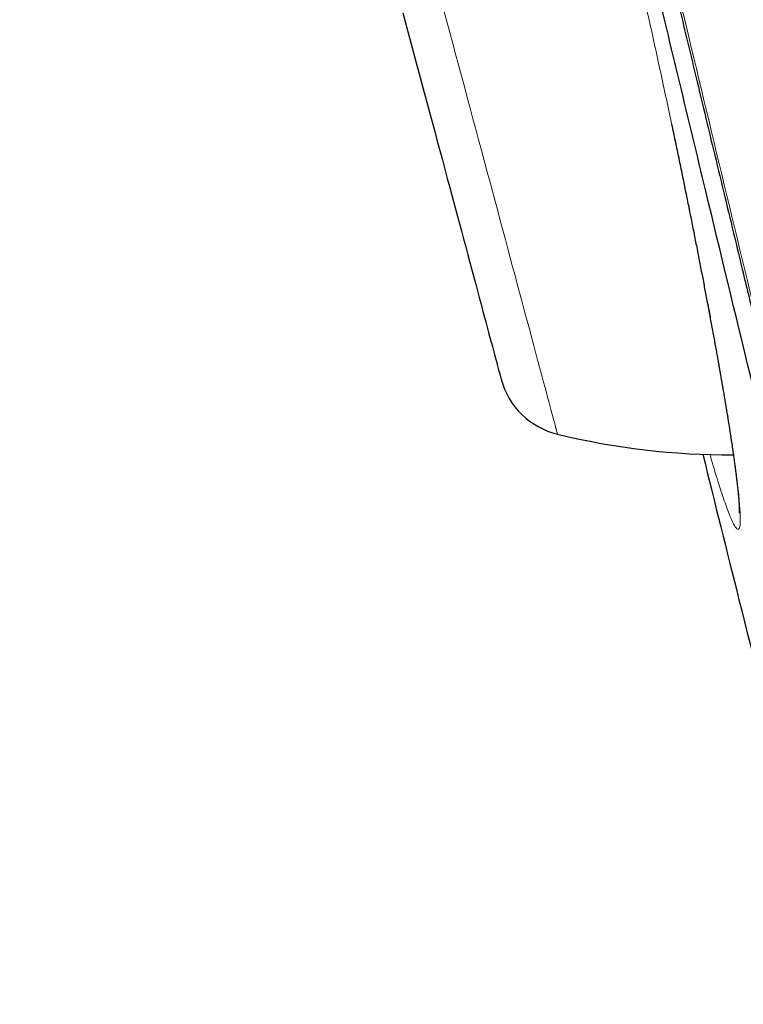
# Model space of a CAD drawing. Header units: millimetres. Extents: x 8 to 428, y 12 to 633.
# Tile 577 of 656: x 28.62 to 35.38, y 563.76 to 572.96. Entities that reach past the tile are written whole.
import ezdxf

# ---------------------------------------------------------------- set-up
doc = ezdxf.new("R2010")
doc.units = ezdxf.units.MM

msp = doc.modelspace()

# ---------------------------------------------------------------- linework, layer by layer
at = {"color": 7, "linetype": 'Continuous', "lineweight": 30, "flags": 128}
msp.add_lwpolyline([(32.2004, 573.0233), (32.2253, 572.9304), (32.2502, 572.8373), (32.2752, 572.7441), (32.3002, 572.6509), (32.3251, 572.5578), (32.35, 572.4649), (32.3749, 572.3722), (32.3996, 572.2798), (32.4243, 572.1878), (32.4488, 572.0964), (32.4731, 572.0055), (32.4973, 571.9152), (32.5213, 571.8257), (32.5451, 571.737), (32.5686, 571.6491), (32.5919, 571.5623), (32.6149, 571.4764), (32.6376, 571.3917), (32.66, 571.3082), (32.6821, 571.2259), (32.7037, 571.145), (32.7251, 571.0654), (32.746, 570.9874), (32.7665, 570.9109), (32.7866, 570.836), (32.8062, 570.7627), (32.8253, 570.6912), (32.844, 570.6215), (32.8622, 570.5537), (32.8798, 570.4878), (32.897, 570.4239), (32.9136, 570.362), (32.9296, 570.3022), (32.945, 570.2446), (32.9599, 570.1892), (32.9741, 570.1359), (32.9878, 570.085), (33.0008, 570.0365), (33.0132, 569.9903), (33.0249, 569.9465), (33.036, 569.9052), (33.0464, 569.8663), (33.0561, 569.83), (33.0652, 569.7963), (33.0735, 569.7651), (33.0812, 569.7366), (33.0881, 569.7107), (33.0943, 569.6875), (33.0998, 569.6669), (33.1046, 569.6491), (33.1087, 569.634), (33.112, 569.6216), (33.1146, 569.6119), (33.1164, 569.605), (33.1175, 569.6009), (33.1179, 569.5995)], dxfattribs=at)
msp.add_lwpolyline([(32.2004, 573.0233), (32.2253, 572.9304), (32.2502, 572.8373), (32.2752, 572.7441), (32.3002, 572.6509), (32.3251, 572.5578), (32.35, 572.4649), (32.3749, 572.3722), (32.3996, 572.2798), (32.4243, 572.1878), (32.4488, 572.0964), (32.4731, 572.0055), (32.4973, 571.9152), (32.5213, 571.8257), (32.5451, 571.737), (32.5686, 571.6491), (32.5919, 571.5623), (32.6149, 571.4764), (32.6376, 571.3917), (32.66, 571.3082), (32.6821, 571.2259), (32.7037, 571.145), (32.7251, 571.0654), (32.746, 570.9874), (32.7665, 570.9109), (32.7866, 570.836), (32.8062, 570.7627), (32.8253, 570.6912), (32.844, 570.6215), (32.8622, 570.5537), (32.8798, 570.4878), (32.897, 570.4239), (32.9136, 570.362), (32.9296, 570.3022), (32.945, 570.2446), (32.9599, 570.1892), (32.9741, 570.1359), (32.9878, 570.085), (33.0008, 570.0365), (33.0132, 569.9903), (33.0249, 569.9465), (33.036, 569.9052), (33.0464, 569.8663), (33.0561, 569.83), (33.0652, 569.7963), (33.0735, 569.7651), (33.0812, 569.7366), (33.0881, 569.7107), (33.0943, 569.6875), (33.0998, 569.6669), (33.1046, 569.6491), (33.1087, 569.634), (33.112, 569.6216), (33.1146, 569.6119), (33.1164, 569.605), (33.1175, 569.6009), (33.1179, 569.5995)], dxfattribs=at)
at = {"color": 8, "linetype": 'Continuous', "lineweight": 0, "flags": 128}
for points in [[(32.638, 572.8413), (32.6108, 572.943), (32.5835, 573.0447)], [(33.6445, 569.0853), (33.6442, 569.0867), (33.6431, 569.0908), (33.6412, 569.0977), (33.6386, 569.1073), (33.6353, 569.1197), (33.6313, 569.1348), (33.6265, 569.1526), (33.621, 569.1731), (33.6148, 569.1963), (33.6079, 569.2222), (33.6002, 569.2507), (33.5919, 569.2819), (33.5828, 569.3157), (33.5731, 569.3521), (33.5626, 569.391), (33.5515, 569.4324), (33.5397, 569.4764), (33.5273, 569.5228), (33.5142, 569.5717), (33.5005, 569.6229), (33.4861, 569.6766), (33.4711, 569.7325), (33.4555, 569.7907), (33.4393, 569.8512), (33.4225, 569.9138), (33.4051, 569.9786), (33.3872, 570.0455), (33.3687, 570.1145), (33.3497, 570.1854), (33.3302, 570.2583), (33.3102, 570.3331), (33.2896, 570.4097), (33.2686, 570.4881), (33.2471, 570.5683), (33.2252, 570.6501), (33.2029, 570.7335), (33.1801, 570.8184), (33.1569, 570.9049), (33.1334, 570.9927), (33.1095, 571.082), (33.0852, 571.1725), (33.0606, 571.2642), (33.0357, 571.3571), (33.0106, 571.4511), (32.9851, 571.5461), (32.9594, 571.642), (32.9334, 571.7388), (32.9073, 571.8365), (32.8809, 571.9348), (32.8544, 572.0339), (32.8277, 572.1335), (32.8008, 572.2337), (32.7739, 572.3343), (32.7468, 572.4352), (32.7197, 572.5365), (32.6925, 572.638), (32.6653, 572.7396), (32.638, 572.8413)]]:
    msp.add_lwpolyline(points, dxfattribs=at)
at = {"color": 7, "linetype": 'Continuous', "lineweight": 30}
for centre, radius, start, end in [((33.8145, 569.7862), 0.7212, 195.00156, 256.36814), ((35.26, 575.7466), 6.8544, 256.36814, 270.21988)]:
    msp.add_arc(centre, radius, start, end, dxfattribs=at)
for points, knots in [([(56.3084, 527.3384), (55.9941, 528.5668), (55.3684, 531.0114), (54.3974, 534.7811), (53.4234, 538.5622), (52.4446, 542.3549), (51.3648, 546.5405), (50.183, 551.1198), (48.9006, 556.0848), (47.4721, 561.6321), (45.8955, 567.7613), (44.1799, 574.4914), (42.4631, 581.2401), (40.7476, 588.0178), (39.3195, 593.6739), (38.1816, 598.1969), (37.3257, 601.5945), (36.4727, 604.9786), (35.6271, 608.3232), (34.8459, 611.3996), (34.1381, 614.1634), (33.5133, 616.5785), (32.9472, 618.7238), (32.4509, 620.5782), (32.0208, 622.1762), (31.5881, 623.7788), (31.1759, 625.3003), (30.7985, 626.6691), (30.5002, 627.7515), (30.2756, 628.5792), (30.1231, 629.1471), (30.0342, 629.4727), (29.9948, 629.5945), (29.9826, 629.6146), (29.9857, 629.6052), (29.9857, 629.605)], [0, 0, 0, 0, 0.028425, 0.05657, 0.08452, 0.112315, 0.140016, 0.176199, 0.212256, 0.248183, 0.296953, 0.345657, 0.394582, 0.443744, 0.49315, 0.518006, 0.543042, 0.568293, 0.593809, 0.619642, 0.641414, 0.663436, 0.685472, 0.707234, 0.728735, 0.750032, 0.781689, 0.813116, 0.844401, 0.875629, 0.90684, 0.937939, 0.968835, 0.999454, 1, 1, 1, 1]), ([(54.5761, 527.4603), (54.3206, 528.4477), (53.8101, 530.4211), (53.0168, 533.4619), (52.215, 536.5316), (51.406, 539.6262), (50.5923, 542.7349), (49.6218, 546.4474), (48.4925, 550.7662), (47.2059, 555.6873), (45.8649, 560.8321), (44.4675, 566.1972), (43.0203, 571.7862), (41.5753, 577.3784), (40.1347, 582.9755), (38.6996, 588.5719), (37.5102, 593.2244), (36.5673, 596.9299), (35.8639, 599.6964), (35.1673, 602.4405), (34.4806, 605.1489), (33.8086, 607.8004), (33.2122, 610.1526), (32.6923, 612.1956), (32.2467, 613.9432), (31.8285, 615.5689), (31.3997, 617.217), (30.9761, 618.8254), (30.5716, 620.3571), (30.1957, 621.7794), (29.8532, 623.0757), (29.5446, 624.2322), (29.2853, 625.1978), (29.073, 625.9938), (28.8919, 626.6849), (28.7556, 627.2131), (28.6704, 627.5424), (28.6329, 627.6688), (28.6214, 627.6916), (28.6242, 627.6814), (28.6243, 627.6812)], [0, 0, 0, 0, 0.023406, 0.046777, 0.070122, 0.093442, 0.116743, 0.140035, 0.176612, 0.213166, 0.24969, 0.291147, 0.332584, 0.37405, 0.415564, 0.457116, 0.498706, 0.519522, 0.540358, 0.561218, 0.582102, 0.603013, 0.623947, 0.639667, 0.655399, 0.671137, 0.686871, 0.707827, 0.728758, 0.749662, 0.77471, 0.79973, 0.824744, 0.849753, 0.874758, 0.906003, 0.93721, 0.968374, 0.999494, 1, 1, 1, 1]), ([(39.9654, 551.1104), (39.966, 551.1109), (39.9672, 551.1121), (39.9666, 551.152), (39.9514, 551.2636), (39.9153, 551.4694), (39.8518, 551.7993), (39.7559, 552.2769), (39.6384, 552.8489), (39.5177, 553.4297), (39.3975, 553.9946), (39.2684, 554.5829), (39.1306, 555.1867), (38.9897, 555.7843), (38.8339, 556.4269), (38.6451, 557.1852), (38.4202, 558.0653), (38.1622, 559.0559), (37.8532, 560.2291), (37.4952, 561.582), (37.0917, 563.1115), (36.6909, 564.6464), (36.2809, 566.2455), (35.8662, 567.9079), (35.4446, 569.633), (35.0854, 571.122), (34.7852, 572.3706), (34.5427, 573.38), (34.3021, 574.3701), (34.1222, 575.1023), (34.0253, 575.482), (34.0057, 575.5588)], [0, 0, 0, 0, 0.036008, 0.071918, 0.107731, 0.143588, 0.179714, 0.225009, 0.270194, 0.300402, 0.330607, 0.360717, 0.383305, 0.405928, 0.428536, 0.451086, 0.481159, 0.511339, 0.54142, 0.586316, 0.631339, 0.676486, 0.721639, 0.772149, 0.822635, 0.873136, 0.902976, 0.932893, 0.962735, 0.99246, 1, 1, 1, 1]), ([(34.315, 574.9911), (34.3277, 574.9401), (34.3528, 574.8381), (34.4036, 574.6315), (34.4672, 574.3719), (34.5433, 574.0592), (34.6187, 573.748), (34.6933, 573.4389), (34.7671, 573.1326), (34.8399, 572.8294), (34.9198, 572.4969), (35.0066, 572.1353), (35.1006, 571.7437), (35.1942, 571.3543), (35.2875, 570.9665), (35.3901, 570.5407), (35.502, 570.0775), (35.6232, 569.5775), (35.7576, 569.0248), (35.9058, 568.4188), (36.0274, 567.9237), (36.0956, 567.649), (36.1092, 567.5944)], [0, 0, 0, 0, 0.021611, 0.043164, 0.086815, 0.130006, 0.172716, 0.214918, 0.256581, 0.297671, 0.338208, 0.391421, 0.444016, 0.496336, 0.548392, 0.600187, 0.667618, 0.734593, 0.801102, 0.889594, 0.97804, 1, 1, 1, 1]), ([(34.7107, 571.9786), (34.7134, 571.966), (34.7263, 571.9048), (34.7495, 571.7934), (34.7809, 571.6421), (34.8115, 571.4932), (34.8412, 571.3474), (34.8698, 571.2054), (34.8986, 571.0614), (34.927, 570.9182), (34.9544, 570.7783), (34.9807, 570.6427), (35.006, 570.5115), (35.0311, 570.3797), (35.0559, 570.2479), (35.0803, 570.1165), (35.1034, 569.9906), (35.1213, 569.8918), (35.1345, 569.8185), (35.143, 569.7703), (35.1508, 569.7266), (35.1575, 569.6881), (35.1634, 569.6546), (35.1684, 569.626), (35.1725, 569.6021), (35.1759, 569.5829), (35.1784, 569.5681), (35.1806, 569.5555), (35.1829, 569.5418), (35.1859, 569.5244), (35.1896, 569.5028), (35.1938, 569.4779), (35.1986, 569.4498), (35.2047, 569.4136), (35.2122, 569.3685), (35.2212, 569.3141), (35.2309, 569.2546), (35.2412, 569.1907), (35.2515, 569.1256), (35.2617, 569.0601), (35.2714, 568.9959), (35.2806, 568.9336), (35.289, 568.8751), (35.2965, 568.8217), (35.303, 568.7732), (35.3088, 568.7292), (35.3138, 568.6897), (35.3181, 568.6546), (35.3216, 568.6243), (35.3245, 568.5985), (35.3268, 568.5772), (35.3288, 568.5584), (35.3306, 568.5403), (35.3325, 568.5212), (35.3343, 568.5011), (35.3361, 568.4804), (35.3377, 568.4595), (35.339, 568.4407), (35.34, 568.4238), (35.3408, 568.409), (35.3414, 568.3956), (35.3417, 568.3843), (35.3419, 568.3751), (35.3419, 568.3676), (35.3419, 568.3609), (35.3418, 568.3549), (35.3416, 568.3496), (35.3415, 568.3468), (35.3415, 568.3471), (35.3415, 568.3472)], [0, 0, 0, 0, 0.006585, 0.032068, 0.058954, 0.087199, 0.112333, 0.138446, 0.165535, 0.192825, 0.219751, 0.246316, 0.272522, 0.29837, 0.326896, 0.354977, 0.382614, 0.409808, 0.421873, 0.433297, 0.443611, 0.452814, 0.460906, 0.467886, 0.473755, 0.478504, 0.482145, 0.484761, 0.487977, 0.492422, 0.49794, 0.50434, 0.511586, 0.519676, 0.5327, 0.547451, 0.563931, 0.582142, 0.602088, 0.621323, 0.641945, 0.662863, 0.682616, 0.702052, 0.720199, 0.737035, 0.7536, 0.768644, 0.782174, 0.794192, 0.804703, 0.813268, 0.822629, 0.833043, 0.844509, 0.857019, 0.870395, 0.884558, 0.896237, 0.908399, 0.920432, 0.931376, 0.941221, 0.94997, 0.958568, 0.969466, 0.981741, 0.99453, 1, 1, 1, 1]), ([(35.0008, 568.8985), (35.1129, 568.4449), (35.3608, 567.4419), (35.7359, 565.9756), (36.1228, 564.4989), (36.3866, 563.5075), (36.5305, 562.9813), (36.5477, 562.9183)], [0, 0, 0, 0, 0.226921, 0.5017854, 0.7350302, 0.9683002, 1, 1, 1, 1])]:
    msp.add_open_spline(points, degree=3, knots=knots, dxfattribs=at)
at = {"color": 8, "linetype": 'Continuous', "lineweight": 0}
for points, knots in [([(33.0806, 577.6534), (33.0763, 577.6796), (33.058, 577.793), (33.0369, 577.9499), (33.0183, 578.1197), (33.012, 578.2401), (33.0169, 578.3148), (33.0332, 578.3422), (33.0606, 578.3225), (33.099, 578.255), (33.1482, 578.1396), (33.2081, 577.9755), (33.2779, 577.7652), (33.3567, 577.5117), (33.4434, 577.2177), (33.5373, 576.8862), (33.6375, 576.5198), (33.7431, 576.1214), (33.8531, 575.694), (33.9663, 575.2422), (34.0811, 574.7716), (34.1963, 574.2878), (34.3109, 573.7953), (34.4239, 573.2982), (34.5345, 572.8008), (34.6416, 572.3073), (34.7443, 571.8223), (34.8412, 571.3516), (34.9317, 570.8999), (35.0149, 570.4717), (35.0903, 570.0702), (35.1573, 569.6988), (35.2154, 569.3607), (35.264, 569.0593), (35.3025, 568.7981), (35.3302, 568.5815), (35.347, 568.4119), (35.3528, 568.2899), (35.3479, 568.2156), (35.3324, 568.1891), (35.3064, 568.2105), (35.2701, 568.2801), (35.2238, 568.3972), (35.1669, 568.5654), (35.1144, 568.7328), (35.0782, 568.8579), (35.0671, 568.896)], [0, 0, 0, 0, 0.007019, 0.030348, 0.053699, 0.077079, 0.100482, 0.12389, 0.147285, 0.170652, 0.193987, 0.217302, 0.240615, 0.263945, 0.287304, 0.310693, 0.334115, 0.35758, 0.381107, 0.404668, 0.428134, 0.451535, 0.474901, 0.498253, 0.521607, 0.544984, 0.56841, 0.591874, 0.615279, 0.638649, 0.662006, 0.685369, 0.708757, 0.732195, 0.75572, 0.779313, 0.802829, 0.826287, 0.849705, 0.87309, 0.896447, 0.919781, 0.943107, 0.966445, 0.989805, 1, 1, 1, 1]), ([(34.3428, 574.9687), (34.3501, 574.9395), (34.4405, 574.5779), (34.6169, 573.8487), (34.9109, 572.6287), (35.2488, 571.2179), (35.6331, 569.6275), (35.9215, 568.4399), (36.085, 567.7842), (36.1162, 567.6592)], [0, 0, 0, 0, 0.012725, 0.157758, 0.302109, 0.517481, 0.733193, 0.949141, 1, 1, 1, 1])]:
    msp.add_open_spline(points, degree=3, knots=knots, dxfattribs=at)

doc.saveas('drawing.dxf')
